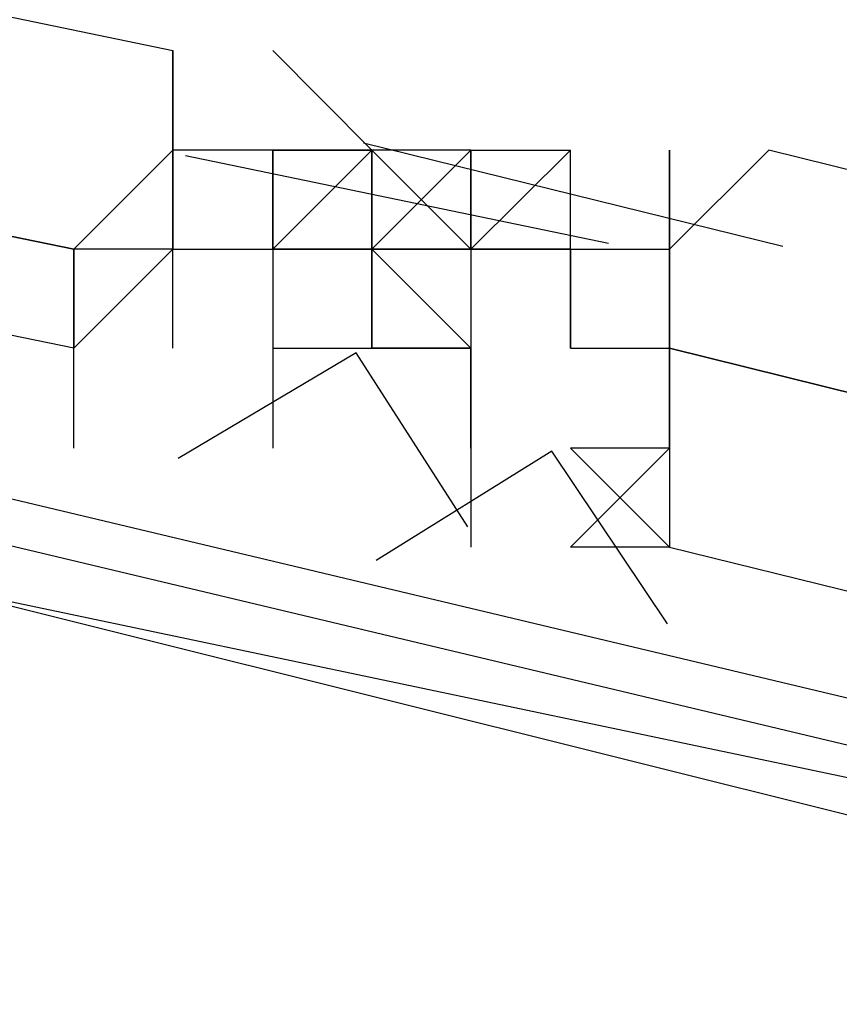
# Model space of a CAD drawing. Header units: feet. Extents: x -79 to 198, y -22 to 181.
# Tile 789 of 982: x 111.553 to 111.663, y 151.33 to 151.462. Entities that reach past the tile are written whole.
import ezdxf

# ---------------------------------------------------------------- set-up
doc = ezdxf.new("R2010")
doc.units = ezdxf.units.FT
doc.layers.add('A-LINEA', color=7, linetype='CONTINUOUS')

msp = doc.modelspace()

# ---------------------------------------------------------------- linework, layer by layer
at = {"layer": 'A-LINEA'}
for p, q in [((111.5733, 151.4444), (111.5733, 151.4578)), ((111.5733, 151.4578), (111.5733, 151.4578)), ((111.5733, 151.4578), (111.5733, 151.4578)), ((111.5733, 151.4578), (111.5733, 151.4578)), ((111.5733, 151.4578), (111.5733, 151.4578)), ((111.5733, 151.4578), (111.5733, 151.4444)), ((111.5733, 151.4578), (111.5733, 151.4578)), ((111.5733, 151.4578), (111.5733, 151.4578)), ((111.5733, 151.4444), (111.5733, 151.4578)), ((111.5733, 151.4578), (111.5733, 151.4578)), ((111.5733, 151.4578), (111.5733, 151.4578)), ((111.5733, 151.4578), (111.5733, 151.4578)), ((111.5733, 151.4578), (111.5733, 151.4578)), ((111.5733, 151.4578), (111.5733, 151.4444)), ((111.5733, 151.4578), (111.5733, 151.4578)), ((111.5733, 151.4578), (111.5733, 151.4578)), ((111.5867, 151.4578), (111.6, 151.4444)), ((111.5867, 151.4578), (111.6, 151.4444)), ((111.5733, 151.4444), (111.5733, 151.4444)), ((111.5733, 151.4444), (111.5733, 151.4444)), ((111.5733, 151.4444), (111.5733, 151.4444)), ((111.5733, 151.4444), (111.5733, 151.4444)), ((111.5733, 151.4311), (111.5733, 151.4444)), ((111.5733, 151.4444), (111.5733, 151.4444)), ((111.5733, 151.4444), (111.5733, 151.4444)), ((111.5867, 151.4444), (111.5733, 151.4444)), ((111.5733, 151.4444), (111.5733, 151.4444)), ((111.5733, 151.4444), (111.5733, 151.4444)), ((111.5733, 151.4444), (111.5733, 151.4444)), ((111.5733, 151.4444), (111.5733, 151.4444)), ((111.5733, 151.4444), (111.5733, 151.4444)), ((111.5733, 151.4444), (111.5733, 151.4444)), ((111.5733, 151.4444), (111.5733, 151.4444)), ((111.5733, 151.4444), (111.5733, 151.4444)), ((111.5733, 151.4444), (111.5733, 151.4444)), ((111.5733, 151.4444), (111.5733, 151.4444)), ((111.5733, 151.4444), (111.5733, 151.4444)), ((111.5733, 151.4444), (111.5733, 151.4444)), ((111.5733, 151.4444), (111.5733, 151.4444)), ((111.5733, 151.4311), (111.5733, 151.4444)), ((111.5733, 151.4444), (111.5733, 151.4444)), ((111.5733, 151.4444), (111.5733, 151.4444)), ((111.5733, 151.4444), (111.5733, 151.4444)), ((111.5733, 151.4444), (111.5733, 151.4444)), ((111.5733, 151.4444), (111.5733, 151.4444)), ((111.5733, 151.4444), (111.5733, 151.4444)), ((111.5733, 151.4311), (111.5733, 151.4444)), ((111.5733, 151.4444), (111.5733, 151.4444)), ((111.5733, 151.4444), (111.5733, 151.4444)), ((111.5867, 151.4444), (111.5733, 151.4444)), ((111.5733, 151.4444), (111.5733, 151.4444)), ((111.5733, 151.4444), (111.5733, 151.4444)), ((111.5733, 151.4444), (111.5733, 151.4444)), ((111.5733, 151.4444), (111.5733, 151.4444)), ((111.5733, 151.4444), (111.5733, 151.4444)), ((111.5733, 151.4444), (111.5733, 151.4444)), ((111.5733, 151.4444), (111.5733, 151.4444)), ((111.5733, 151.4444), (111.5733, 151.4444)), ((111.5733, 151.4444), (111.5733, 151.4444)), ((111.5733, 151.4444), (111.5733, 151.4444)), ((111.5733, 151.4444), (111.5733, 151.4444)), ((111.5733, 151.4444), (111.5733, 151.4444)), ((111.5733, 151.4444), (111.5733, 151.4444)), ((111.5733, 151.4311), (111.5733, 151.4444)), ((111.5733, 151.4444), (111.5733, 151.4444)), ((111.5733, 151.4444), (111.5733, 151.4444)), ((111.5867, 151.4444), (111.5867, 151.4444)), ((111.5867, 151.4444), (111.5867, 151.4444)), ((111.6, 151.4444), (111.5867, 151.4444)), ((111.5867, 151.4444), (111.5867, 151.4444)), ((111.5867, 151.4444), (111.5867, 151.4444)), ((111.5867, 151.4311), (111.5867, 151.4444)), ((111.5867, 151.4444), (111.5867, 151.4444)), ((111.5867, 151.4444), (111.5867, 151.4444)), ((111.5867, 151.4444), (111.5867, 151.4444)), ((111.5867, 151.4444), (111.5867, 151.4444)), ((111.5867, 151.4444), (111.5867, 151.4444)), ((111.5867, 151.4444), (111.5867, 151.4444)), ((111.5867, 151.4444), (111.5867, 151.4444)), ((111.5867, 151.4444), (111.5867, 151.4444)), ((111.5867, 151.4444), (111.5867, 151.4444)), ((111.5867, 151.4444), (111.5867, 151.4444)), ((111.5867, 151.4444), (111.5867, 151.4444)), ((111.5867, 151.4444), (111.6, 151.4444)), ((111.5867, 151.4444), (111.5867, 151.4444)), ((111.5867, 151.4444), (111.5867, 151.4444)), ((111.5867, 151.4444), (111.6, 151.4444)), ((111.5867, 151.4444), (111.5867, 151.4444)), ((111.5867, 151.4444), (111.5867, 151.4444)), ((111.6, 151.4444), (111.5867, 151.4444)), ((111.5867, 151.4444), (111.5867, 151.4444)), ((111.5867, 151.4444), (111.5867, 151.4444)), ((111.5867, 151.4311), (111.5867, 151.4444)), ((111.5867, 151.4444), (111.5867, 151.4444)), ((111.5867, 151.4444), (111.5867, 151.4444)), ((111.5867, 151.4444), (111.5867, 151.4444)), ((111.5867, 151.4444), (111.5867, 151.4444)), ((111.5867, 151.4444), (111.5867, 151.4444)), ((111.5867, 151.4444), (111.5867, 151.4444)), ((111.5867, 151.4444), (111.5867, 151.4444)), ((111.5867, 151.4444), (111.5867, 151.4444)), ((111.5867, 151.4444), (111.5867, 151.4444)), ((111.5867, 151.4444), (111.5867, 151.4444)), ((111.5867, 151.4444), (111.5867, 151.4444)), ((111.5867, 151.4444), (111.6, 151.4444)), ((111.5867, 151.4444), (111.5867, 151.4444)), ((111.5867, 151.4444), (111.5867, 151.4444)), ((111.5867, 151.4444), (111.6, 151.4444)), ((111.5989, 151.4454), (111.6552, 151.4315)), ((111.5989, 151.4454), (111.6552, 151.4315)), ((111.6, 151.4311), (111.6, 151.4444)), ((111.6, 151.4444), (111.6, 151.4444)), ((111.6, 151.4444), (111.6, 151.4444)), ((111.6, 151.4444), (111.6, 151.4444)), ((111.6, 151.4444), (111.6, 151.4444)), ((111.6, 151.4444), (111.6, 151.4444)), ((111.6, 151.4444), (111.6, 151.4444)), ((111.6, 151.4311), (111.6, 151.4444)), ((111.6, 151.4444), (111.6, 151.4444)), ((111.6, 151.4444), (111.6, 151.4444)), ((111.6, 151.4444), (111.6, 151.4444)), ((111.6, 151.4444), (111.6, 151.4444)), ((111.6, 151.4444), (111.6, 151.4444)), ((111.6, 151.4444), (111.6, 151.4444)), ((111.6, 151.4444), (111.6, 151.4444)), ((111.6, 151.4444), (111.6, 151.4444)), ((111.6, 151.4444), (111.6, 151.4444)), ((111.6, 151.4311), (111.6, 151.4444)), ((111.6, 151.4444), (111.6, 151.4444)), ((111.6, 151.4311), (111.6, 151.4444)), ((111.6, 151.4444), (111.6, 151.4444)), ((111.6, 151.4444), (111.6, 151.4444)), ((111.6, 151.4444), (111.6, 151.4444)), ((111.6, 151.4444), (111.6, 151.4444)), ((111.6133, 151.4444), (111.6, 151.4444)), ((111.6, 151.4444), (111.6, 151.4311)), ((111.6133, 151.4444), (111.6, 151.4311)), ((111.6, 151.4444), (111.6, 151.4444)), ((111.6, 151.4444), (111.6, 151.4444)), ((111.6, 151.4444), (111.6, 151.4444)), ((111.6, 151.4444), (111.6, 151.4444)), ((111.6, 151.4444), (111.6, 151.4444)), ((111.6, 151.4444), (111.6, 151.4444)), ((111.6, 151.4444), (111.6, 151.4444)), ((111.6, 151.4444), (111.6, 151.4444)), ((111.6, 151.4444), (111.6, 151.4311)), ((111.6, 151.4444), (111.6, 151.4444)), ((111.6, 151.4444), (111.6, 151.4444)), ((111.6, 151.4444), (111.6, 151.4444)), ((111.6, 151.4311), (111.6, 151.4444)), ((111.6, 151.4444), (111.6, 151.4444)), ((111.6, 151.4444), (111.6, 151.4444)), ((111.6, 151.4444), (111.6, 151.4444)), ((111.6, 151.4444), (111.6, 151.4444)), ((111.6, 151.4444), (111.6, 151.4444)), ((111.6, 151.4444), (111.6, 151.4444)), ((111.6, 151.4311), (111.6, 151.4444)), ((111.6, 151.4444), (111.6, 151.4444)), ((111.6, 151.4444), (111.6, 151.4444)), ((111.6, 151.4444), (111.6, 151.4444)), ((111.6, 151.4444), (111.6, 151.4444)), ((111.6, 151.4444), (111.6, 151.4444)), ((111.6, 151.4444), (111.6, 151.4444)), ((111.6, 151.4444), (111.6, 151.4444)), ((111.6, 151.4444), (111.6, 151.4444)), ((111.6, 151.4444), (111.6, 151.4444)), ((111.6, 151.4311), (111.6, 151.4444)), ((111.6, 151.4444), (111.6, 151.4444)), ((111.6, 151.4311), (111.6, 151.4444)), ((111.6, 151.4444), (111.6, 151.4444)), ((111.6, 151.4444), (111.6, 151.4444)), ((111.6, 151.4444), (111.6, 151.4444)), ((111.6, 151.4444), (111.6, 151.4444)), ((111.6133, 151.4444), (111.6, 151.4444)), ((111.6, 151.4444), (111.6, 151.4311)), ((111.6133, 151.4444), (111.6, 151.4311)), ((111.6, 151.4444), (111.6, 151.4444)), ((111.6, 151.4444), (111.6, 151.4444)), ((111.6, 151.4444), (111.6, 151.4444)), ((111.6, 151.4444), (111.6, 151.4444)), ((111.6, 151.4444), (111.6, 151.4444)), ((111.6, 151.4444), (111.6, 151.4444)), ((111.6, 151.4444), (111.6, 151.4444)), ((111.6, 151.4444), (111.6, 151.4444)), ((111.6, 151.4444), (111.6, 151.4311)), ((111.6, 151.4444), (111.6, 151.4444)), ((111.6, 151.4444), (111.6, 151.4444)), ((111.6, 151.4444), (111.6, 151.4444)), ((111.6133, 151.4444), (111.6133, 151.4444)), ((111.6133, 151.4444), (111.6133, 151.4444)), ((111.6133, 151.4444), (111.6133, 151.4444)), ((111.6133, 151.4444), (111.6133, 151.4444)), ((111.6133, 151.4444), (111.6133, 151.4444)), ((111.6133, 151.4444), (111.6133, 151.4444)), ((111.6133, 151.4444), (111.6133, 151.4444)), ((111.6133, 151.4444), (111.6133, 151.4444)), ((111.6133, 151.4444), (111.6133, 151.4444)), ((111.6133, 151.4444), (111.6133, 151.4444)), ((111.6133, 151.4444), (111.6133, 151.4311)), ((111.6133, 151.4444), (111.6133, 151.4444)), ((111.6133, 151.4444), (111.6133, 151.4444)), ((111.6133, 151.4444), (111.6133, 151.4311)), ((111.6133, 151.4444), (111.6133, 151.4444)), ((111.6133, 151.4444), (111.6133, 151.4444)), ((111.6133, 151.4444), (111.6133, 151.4444)), ((111.6133, 151.4444), (111.6133, 151.4444)), ((111.6133, 151.4444), (111.6133, 151.4444)), ((111.6133, 151.4444), (111.6133, 151.4444)), ((111.6133, 151.4444), (111.6133, 151.4444)), ((111.6133, 151.4444), (111.6133, 151.4444)), ((111.6133, 151.4444), (111.6133, 151.4444)), ((111.6133, 151.4444), (111.6133, 151.4444)), ((111.6133, 151.4444), (111.6133, 151.4444)), ((111.6133, 151.4444), (111.6133, 151.4444)), ((111.6133, 151.4444), (111.6133, 151.4444)), ((111.6133, 151.4444), (111.6133, 151.4444)), ((111.6133, 151.4444), (111.6133, 151.4444)), ((111.6133, 151.4444), (111.6133, 151.4444)), ((111.6133, 151.4444), (111.6133, 151.4444)), ((111.6133, 151.4444), (111.6133, 151.4444)), ((111.6133, 151.4444), (111.6133, 151.4444)), ((111.6133, 151.4444), (111.6133, 151.4444)), ((111.6133, 151.4444), (111.6133, 151.4444)), ((111.6133, 151.4444), (111.6133, 151.4444)), ((111.6133, 151.4444), (111.6133, 151.4444)), ((111.6133, 151.4444), (111.6133, 151.4444)), ((111.6133, 151.4444), (111.6133, 151.4444)), ((111.6133, 151.4444), (111.6133, 151.4311)), ((111.6133, 151.4444), (111.6133, 151.4444)), ((111.6133, 151.4444), (111.6133, 151.4444)), ((111.6133, 151.4444), (111.6133, 151.4311)), ((111.6133, 151.4444), (111.6133, 151.4444)), ((111.6133, 151.4444), (111.6133, 151.4444)), ((111.6133, 151.4444), (111.6133, 151.4444)), ((111.6133, 151.4444), (111.6133, 151.4444)), ((111.6133, 151.4444), (111.6133, 151.4444)), ((111.6133, 151.4444), (111.6133, 151.4444)), ((111.6133, 151.4444), (111.6133, 151.4444)), ((111.6133, 151.4444), (111.6133, 151.4444)), ((111.6133, 151.4444), (111.6133, 151.4444)), ((111.6133, 151.4444), (111.6133, 151.4444)), ((111.6133, 151.4444), (111.6133, 151.4444)), ((111.6133, 151.4444), (111.6133, 151.4444)), ((111.6133, 151.4444), (111.6133, 151.4444)), ((111.6133, 151.4444), (111.6133, 151.4444)), ((111.6133, 151.4444), (111.6133, 151.4444)), ((111.6267, 151.4444), (111.6267, 151.4444)), ((111.6267, 151.4444), (111.6267, 151.4444)), ((111.6267, 151.4444), (111.6267, 151.4444)), ((111.6267, 151.4444), (111.6267, 151.4444)), ((111.6267, 151.4444), (111.6267, 151.4444)), ((111.6267, 151.4444), (111.6267, 151.4444)), ((111.6267, 151.4444), (111.6267, 151.4444)), ((111.6267, 151.4444), (111.6267, 151.4444)), ((111.6267, 151.4444), (111.6267, 151.4444)), ((111.6267, 151.4444), (111.6267, 151.4444)), ((111.6267, 151.4444), (111.6267, 151.4444)), ((111.6267, 151.4444), (111.6267, 151.4444)), ((111.64, 151.4311), (111.64, 151.4444)), ((111.64, 151.4444), (111.64, 151.4311)), ((111.64, 151.4311), (111.64, 151.4444)), ((111.64, 151.4444), (111.64, 151.4311)), ((111.575, 151.4437), (111.6318, 151.4319)), ((111.575, 151.4437), (111.6318, 151.4319)), ((111.56, 151.4311), (111.56, 151.4311)), ((111.5733, 151.4311), (111.56, 151.4311)), ((111.56, 151.4311), (111.56, 151.4311)), ((111.56, 151.4311), (111.56, 151.4311)), ((111.56, 151.4311), (111.56, 151.4311)), ((111.56, 151.4311), (111.56, 151.4311)), ((111.5733, 151.4311), (111.56, 151.4311)), ((111.56, 151.4311), (111.56, 151.4311)), ((111.56, 151.4311), (111.56, 151.4311)), ((111.56, 151.4311), (111.56, 151.4311)), ((111.5733, 151.4311), (111.5733, 151.4311)), ((111.5733, 151.4311), (111.5733, 151.4311)), ((111.5733, 151.4311), (111.5733, 151.4311)), ((111.5733, 151.4311), (111.5733, 151.4311)), ((111.5733, 151.4311), (111.5733, 151.4311)), ((111.5733, 151.4311), (111.5733, 151.4311)), ((111.5733, 151.4311), (111.5733, 151.4311)), ((111.5733, 151.4311), (111.5733, 151.4311)), ((111.5733, 151.4311), (111.5733, 151.4311)), ((111.5733, 151.4311), (111.5733, 151.4311)), ((111.5733, 151.4311), (111.5867, 151.4311)), ((111.5733, 151.4311), (111.5867, 151.4311)), ((111.5733, 151.4311), (111.5733, 151.4311)), ((111.5733, 151.4311), (111.5733, 151.4311)), ((111.5733, 151.4311), (111.5733, 151.4311)), ((111.5733, 151.4311), (111.5733, 151.4311)), ((111.5733, 151.4311), (111.5733, 151.4311)), ((111.5733, 151.4311), (111.5733, 151.4311)), ((111.5733, 151.4311), (111.5733, 151.4311)), ((111.5733, 151.4311), (111.5733, 151.4311)), ((111.5733, 151.4311), (111.5733, 151.4311)), ((111.5733, 151.4311), (111.5733, 151.4311)), ((111.5733, 151.4311), (111.5733, 151.4311)), ((111.5733, 151.4311), (111.5733, 151.4311)), ((111.5733, 151.4311), (111.5733, 151.4311)), ((111.5733, 151.4311), (111.5733, 151.4311)), ((111.5733, 151.4311), (111.5733, 151.4311)), ((111.5733, 151.4311), (111.5733, 151.4311)), ((111.5733, 151.4311), (111.5733, 151.4311)), ((111.5733, 151.4311), (111.5733, 151.4311)), ((111.5733, 151.4311), (111.5733, 151.4311)), ((111.5733, 151.4311), (111.5867, 151.4311)), ((111.5733, 151.4311), (111.5867, 151.4311)), ((111.5733, 151.4311), (111.5733, 151.4311)), ((111.5733, 151.4311), (111.5733, 151.4311)), ((111.5733, 151.4311), (111.5733, 151.4311)), ((111.5733, 151.4311), (111.5733, 151.4311)), ((111.5733, 151.4311), (111.5733, 151.4311)), ((111.5733, 151.4311), (111.5733, 151.4311)), ((111.5733, 151.4311), (111.5733, 151.4311)), ((111.5733, 151.4311), (111.5733, 151.4311)), ((111.5733, 151.4311), (111.5733, 151.4311)), ((111.5867, 151.4311), (111.5867, 151.4311)), ((111.5867, 151.4311), (111.5867, 151.4311)), ((111.5867, 151.4311), (111.5867, 151.4311)), ((111.5867, 151.4311), (111.5867, 151.4311)), ((111.5867, 151.4311), (111.5867, 151.4311)), ((111.5867, 151.4311), (111.5867, 151.4311)), ((111.5867, 151.4311), (111.5867, 151.4311)), ((111.5867, 151.4311), (111.5867, 151.4311)), ((111.5867, 151.4311), (111.5867, 151.4311)), ((111.5867, 151.4311), (111.5867, 151.4311)), ((111.5867, 151.4311), (111.5867, 151.4311)), ((111.5867, 151.4311), (111.5867, 151.4311)), ((111.5867, 151.4311), (111.5867, 151.4311)), ((111.6, 151.4311), (111.5867, 151.4311)), ((111.6, 151.4311), (111.5867, 151.4311)), ((111.6, 151.4311), (111.5867, 151.4311)), ((111.5867, 151.4311), (111.5867, 151.4311)), ((111.5867, 151.4311), (111.5867, 151.4311)), ((111.5867, 151.4311), (111.5867, 151.4311)), ((111.5867, 151.4311), (111.5867, 151.4311)), ((111.5867, 151.4311), (111.5867, 151.4311)), ((111.5867, 151.4311), (111.5867, 151.4311)), ((111.5867, 151.4311), (111.5867, 151.4311)), ((111.5867, 151.4311), (111.5867, 151.4311)), ((111.5867, 151.4311), (111.5867, 151.4311)), ((111.5867, 151.4311), (111.5867, 151.4311)), ((111.5867, 151.4311), (111.5867, 151.4311)), ((111.5867, 151.4311), (111.5867, 151.4311)), ((111.5867, 151.4311), (111.5867, 151.4311)), ((111.5867, 151.4311), (111.5867, 151.4311)), ((111.5867, 151.4311), (111.5867, 151.4311)), ((111.5867, 151.4311), (111.5867, 151.4311)), ((111.5867, 151.4311), (111.5867, 151.4311)), ((111.5867, 151.4311), (111.5867, 151.4311)), ((111.5867, 151.4311), (111.5867, 151.4311)), ((111.5867, 151.4311), (111.5867, 151.4311)), ((111.5867, 151.4311), (111.5867, 151.4311)), ((111.5867, 151.4311), (111.5867, 151.4311)), ((111.5867, 151.4311), (111.5867, 151.4311)), ((111.5867, 151.4311), (111.5867, 151.4311)), ((111.5867, 151.4311), (111.5867, 151.4311)), ((111.5867, 151.4311), (111.5867, 151.4311)), ((111.5867, 151.4311), (111.6, 151.4311)), ((111.5867, 151.4311), (111.6, 151.4311)), ((111.5867, 151.4311), (111.5867, 151.4311)), ((111.5867, 151.4311), (111.5867, 151.4311)), ((111.5867, 151.4311), (111.5867, 151.4311)), ((111.5867, 151.4311), (111.5867, 151.4311)), ((111.5867, 151.4311), (111.5867, 151.4311)), ((111.5867, 151.4311), (111.5867, 151.4311)), ((111.5867, 151.4311), (111.5867, 151.4311)), ((111.5867, 151.4311), (111.5867, 151.4311)), ((111.5867, 151.4311), (111.5867, 151.4311)), ((111.5867, 151.4311), (111.5867, 151.4311)), ((111.5867, 151.4311), (111.5867, 151.4311)), ((111.5867, 151.4311), (111.5867, 151.4311)), ((111.5867, 151.4311), (111.5867, 151.4311)), ((111.6, 151.4311), (111.5867, 151.4311)), ((111.6, 151.4311), (111.5867, 151.4311)), ((111.6, 151.4311), (111.5867, 151.4311)), ((111.5867, 151.4311), (111.5867, 151.4311)), ((111.5867, 151.4311), (111.5867, 151.4311)), ((111.5867, 151.4311), (111.5867, 151.4311)), ((111.5867, 151.4311), (111.5867, 151.4311)), ((111.5867, 151.4311), (111.5867, 151.4311)), ((111.5867, 151.4311), (111.5867, 151.4311)), ((111.5867, 151.4311), (111.5867, 151.4311)), ((111.5867, 151.4311), (111.5867, 151.4311)), ((111.5867, 151.4311), (111.5867, 151.4311)), ((111.5867, 151.4311), (111.5867, 151.4311)), ((111.5867, 151.4311), (111.5867, 151.4311)), ((111.5867, 151.4311), (111.5867, 151.4311)), ((111.5867, 151.4311), (111.5867, 151.4311)), ((111.5867, 151.4311), (111.5867, 151.4311)), ((111.5867, 151.4311), (111.5867, 151.4311)), ((111.5867, 151.4311), (111.5867, 151.4311)), ((111.5867, 151.4311), (111.5867, 151.4311)), ((111.5867, 151.4311), (111.5867, 151.4311)), ((111.5867, 151.4311), (111.5867, 151.4311)), ((111.5867, 151.4311), (111.5867, 151.4311)), ((111.5867, 151.4311), (111.5867, 151.4311)), ((111.5867, 151.4311), (111.5867, 151.4311)), ((111.5867, 151.4311), (111.5867, 151.4311)), ((111.5867, 151.4311), (111.5867, 151.4311)), ((111.5867, 151.4311), (111.5867, 151.4311)), ((111.5867, 151.4311), (111.5867, 151.4311)), ((111.5867, 151.4311), (111.6, 151.4311)), ((111.5867, 151.4311), (111.6, 151.4311)), ((111.6, 151.4311), (111.6, 151.4311)), ((111.6, 151.4311), (111.6, 151.4311)), ((111.6, 151.4311), (111.6, 151.4311)), ((111.6, 151.4178), (111.6, 151.4311)), ((111.6, 151.4311), (111.6, 151.4311)), ((111.6, 151.4311), (111.6, 151.4311)), ((111.6, 151.4311), (111.6, 151.4311)), ((111.6, 151.4311), (111.6, 151.4311)), ((111.6, 151.4311), (111.6, 151.4311)), ((111.6, 151.4311), (111.6, 151.4311)), ((111.6, 151.4311), (111.6, 151.4311)), ((111.6, 151.4311), (111.6, 151.4311)), ((111.6, 151.4311), (111.6, 151.4311)), ((111.6, 151.4311), (111.6, 151.4311)), ((111.6, 151.4311), (111.6, 151.4311)), ((111.6, 151.4311), (111.6, 151.4178)), ((111.6, 151.4311), (111.6, 151.4311)), ((111.6, 151.4311), (111.6, 151.4311)), ((111.6, 151.4311), (111.6, 151.4178)), ((111.6, 151.4311), (111.6, 151.4311)), ((111.6, 151.4311), (111.6, 151.4311)), ((111.6, 151.4311), (111.6, 151.4311)), ((111.6, 151.4311), (111.6, 151.4311)), ((111.6133, 151.4178), (111.6, 151.4311)), ((111.6, 151.4311), (111.6, 151.4311)), ((111.6, 151.4311), (111.6, 151.4311)), ((111.6, 151.4311), (111.6, 151.4311)), ((111.6, 151.4311), (111.6, 151.4311)), ((111.6, 151.4311), (111.6, 151.4311)), ((111.6, 151.4311), (111.6, 151.4311)), ((111.6, 151.4311), (111.6, 151.4311)), ((111.6, 151.4311), (111.6, 151.4311)), ((111.6, 151.4311), (111.6, 151.4311)), ((111.6, 151.4311), (111.6, 151.4311)), ((111.6, 151.4311), (111.6, 151.4311)), ((111.6, 151.4311), (111.6, 151.4311)), ((111.6, 151.4178), (111.6, 151.4311)), ((111.6, 151.4311), (111.6, 151.4311)), ((111.6, 151.4311), (111.6, 151.4311)), ((111.6133, 151.4311), (111.6, 151.4311)), ((111.6, 151.4311), (111.6, 151.4311)), ((111.6, 151.4311), (111.6, 151.4311)), ((111.6, 151.4311), (111.6, 151.4311)), ((111.6133, 151.4311), (111.6, 151.4311)), ((111.6, 151.4311), (111.6, 151.4311)), ((111.6, 151.4311), (111.6, 151.4178)), ((111.6, 151.4311), (111.6, 151.4311)), ((111.6, 151.4311), (111.6, 151.4311)), ((111.6, 151.4311), (111.6, 151.4311)), ((111.6, 151.4311), (111.6, 151.4311)), ((111.6, 151.4311), (111.6, 151.4311)), ((111.6, 151.4311), (111.6, 151.4311)), ((111.6, 151.4311), (111.6, 151.4311)), ((111.6, 151.4311), (111.6, 151.4311)), ((111.6, 151.4311), (111.6, 151.4311)), ((111.6, 151.4178), (111.6, 151.4311)), ((111.6, 151.4311), (111.6, 151.4311)), ((111.6, 151.4311), (111.6, 151.4311)), ((111.6, 151.4311), (111.6, 151.4311)), ((111.6, 151.4311), (111.6, 151.4311)), ((111.6, 151.4311), (111.6, 151.4311)), ((111.6, 151.4311), (111.6, 151.4311)), ((111.6, 151.4311), (111.6, 151.4311)), ((111.6, 151.4311), (111.6, 151.4311)), ((111.6, 151.4311), (111.6, 151.4311)), ((111.6, 151.4311), (111.6, 151.4311)), ((111.6, 151.4311), (111.6, 151.4311)), ((111.6, 151.4311), (111.6, 151.4178)), ((111.6, 151.4311), (111.6, 151.4311)), ((111.6, 151.4311), (111.6, 151.4311)), ((111.6, 151.4311), (111.6, 151.4178)), ((111.6, 151.4311), (111.6, 151.4311)), ((111.6, 151.4311), (111.6, 151.4311)), ((111.6, 151.4311), (111.6, 151.4311)), ((111.6, 151.4311), (111.6, 151.4311)), ((111.6133, 151.4178), (111.6, 151.4311)), ((111.6, 151.4311), (111.6, 151.4311)), ((111.6, 151.4311), (111.6, 151.4311)), ((111.6, 151.4311), (111.6, 151.4311)), ((111.6, 151.4311), (111.6, 151.4311)), ((111.6, 151.4311), (111.6, 151.4311)), ((111.6, 151.4311), (111.6, 151.4311)), ((111.6, 151.4311), (111.6, 151.4311)), ((111.6, 151.4311), (111.6, 151.4311)), ((111.6, 151.4311), (111.6, 151.4311)), ((111.6, 151.4311), (111.6, 151.4311)), ((111.6, 151.4311), (111.6, 151.4311)), ((111.6, 151.4311), (111.6, 151.4311)), ((111.6, 151.4178), (111.6, 151.4311)), ((111.6, 151.4311), (111.6, 151.4311)), ((111.6, 151.4311), (111.6, 151.4311)), ((111.6133, 151.4311), (111.6, 151.4311)), ((111.6, 151.4311), (111.6, 151.4311)), ((111.6, 151.4311), (111.6, 151.4311)), ((111.6, 151.4311), (111.6, 151.4311)), ((111.6133, 151.4311), (111.6, 151.4311)), ((111.6, 151.4311), (111.6, 151.4311)), ((111.6, 151.4311), (111.6, 151.4178)), ((111.6, 151.4311), (111.6, 151.4311)), ((111.6, 151.4311), (111.6, 151.4311)), ((111.6, 151.4311), (111.6, 151.4311)), ((111.6, 151.4311), (111.6, 151.4311)), ((111.6, 151.4311), (111.6, 151.4311)), ((111.6, 151.4311), (111.6, 151.4311)), ((111.6133, 151.4311), (111.6133, 151.4311)), ((111.6133, 151.4311), (111.6133, 151.4311)), ((111.6133, 151.4311), (111.6133, 151.4311)), ((111.6133, 151.4311), (111.6267, 151.4311)), ((111.6133, 151.4311), (111.6133, 151.4311)), ((111.6133, 151.4311), (111.6267, 151.4311)), ((111.6133, 151.4311), (111.6133, 151.4311)), ((111.6133, 151.4311), (111.6133, 151.4311)), ((111.6133, 151.4311), (111.6133, 151.4311)), ((111.6133, 151.4311), (111.6133, 151.4311)), ((111.6133, 151.4311), (111.6133, 151.4311)), ((111.6133, 151.4311), (111.6133, 151.4311)), ((111.6133, 151.4311), (111.6133, 151.4311)), ((111.6133, 151.4311), (111.6133, 151.4311)), ((111.6133, 151.4311), (111.6133, 151.4311)), ((111.6133, 151.4311), (111.6133, 151.4311)), ((111.6133, 151.4311), (111.6133, 151.4311)), ((111.6267, 151.4311), (111.6133, 151.4311)), ((111.6133, 151.4311), (111.6133, 151.4311)), ((111.6133, 151.4311), (111.6133, 151.4311)), ((111.6133, 151.4311), (111.6133, 151.4311)), ((111.6133, 151.4311), (111.6133, 151.4311)), ((111.6133, 151.4311), (111.6133, 151.4311)), ((111.6133, 151.4311), (111.6133, 151.4311)), ((111.6133, 151.4311), (111.6133, 151.4311)), ((111.6133, 151.4311), (111.6133, 151.4311)), ((111.6133, 151.4311), (111.6133, 151.4311)), ((111.6133, 151.4311), (111.6133, 151.4311)), ((111.6133, 151.4311), (111.6133, 151.4311)), ((111.6133, 151.4311), (111.6133, 151.4311)), ((111.6133, 151.4311), (111.6133, 151.4311)), ((111.6133, 151.4311), (111.6133, 151.4311)), ((111.6133, 151.4311), (111.6133, 151.4311)), ((111.6133, 151.4311), (111.6133, 151.4311)), ((111.6133, 151.4311), (111.6133, 151.4311)), ((111.6133, 151.4311), (111.6133, 151.4311)), ((111.6133, 151.4311), (111.6133, 151.4311)), ((111.6133, 151.4311), (111.6133, 151.4311)), ((111.6133, 151.4311), (111.6133, 151.4311)), ((111.6133, 151.4311), (111.6133, 151.4311)), ((111.6133, 151.4311), (111.6133, 151.4311)), ((111.6133, 151.4311), (111.6133, 151.4311)), ((111.6133, 151.4311), (111.6133, 151.4311)), ((111.6133, 151.4311), (111.6133, 151.4178)), ((111.6133, 151.4311), (111.6133, 151.4311)), ((111.6133, 151.4311), (111.6133, 151.4311)), ((111.6133, 151.4311), (111.6133, 151.4178)), ((111.6133, 151.4311), (111.6133, 151.4311)), ((111.6133, 151.4311), (111.6133, 151.4311)), ((111.6133, 151.4311), (111.6133, 151.4311)), ((111.6133, 151.4311), (111.6133, 151.4311)), ((111.6133, 151.4311), (111.6133, 151.4311)), ((111.6133, 151.4311), (111.6133, 151.4311)), ((111.6133, 151.4311), (111.6133, 151.4311)), ((111.6133, 151.4311), (111.6133, 151.4311)), ((111.6133, 151.4311), (111.6133, 151.4311)), ((111.6133, 151.4311), (111.6133, 151.4311)), ((111.6133, 151.4311), (111.6133, 151.4311)), ((111.6133, 151.4311), (111.6267, 151.4311)), ((111.6133, 151.4311), (111.6133, 151.4311)), ((111.6133, 151.4311), (111.6267, 151.4311)), ((111.6133, 151.4311), (111.6133, 151.4311)), ((111.6133, 151.4311), (111.6133, 151.4311)), ((111.6133, 151.4311), (111.6133, 151.4311)), ((111.6133, 151.4311), (111.6133, 151.4311)), ((111.6133, 151.4311), (111.6133, 151.4311)), ((111.6133, 151.4311), (111.6133, 151.4311)), ((111.6133, 151.4311), (111.6133, 151.4311)), ((111.6133, 151.4311), (111.6133, 151.4311)), ((111.6133, 151.4311), (111.6133, 151.4311)), ((111.6133, 151.4311), (111.6133, 151.4311)), ((111.6133, 151.4311), (111.6133, 151.4311)), ((111.6267, 151.4311), (111.6133, 151.4311)), ((111.6133, 151.4311), (111.6133, 151.4311)), ((111.6133, 151.4311), (111.6133, 151.4311)), ((111.6133, 151.4311), (111.6133, 151.4311)), ((111.6133, 151.4311), (111.6133, 151.4311)), ((111.6133, 151.4311), (111.6133, 151.4311)), ((111.6133, 151.4311), (111.6133, 151.4311)), ((111.6133, 151.4311), (111.6133, 151.4311)), ((111.6133, 151.4311), (111.6133, 151.4311)), ((111.6133, 151.4311), (111.6133, 151.4311)), ((111.6133, 151.4311), (111.6133, 151.4311)), ((111.6133, 151.4311), (111.6133, 151.4311)), ((111.6133, 151.4311), (111.6133, 151.4311)), ((111.6133, 151.4311), (111.6133, 151.4311)), ((111.6133, 151.4311), (111.6133, 151.4311)), ((111.6133, 151.4311), (111.6133, 151.4311)), ((111.6133, 151.4311), (111.6133, 151.4311)), ((111.6133, 151.4311), (111.6133, 151.4311)), ((111.6133, 151.4311), (111.6133, 151.4311)), ((111.6133, 151.4311), (111.6133, 151.4311)), ((111.6133, 151.4311), (111.6133, 151.4311)), ((111.6133, 151.4311), (111.6133, 151.4311)), ((111.6133, 151.4311), (111.6133, 151.4311)), ((111.6133, 151.4311), (111.6133, 151.4311)), ((111.6133, 151.4311), (111.6133, 151.4311)), ((111.6133, 151.4311), (111.6133, 151.4311)), ((111.6133, 151.4311), (111.6133, 151.4178)), ((111.6133, 151.4311), (111.6133, 151.4311)), ((111.6133, 151.4311), (111.6133, 151.4311)), ((111.6133, 151.4311), (111.6133, 151.4178)), ((111.6133, 151.4311), (111.6133, 151.4311)), ((111.6133, 151.4311), (111.6133, 151.4311)), ((111.6133, 151.4311), (111.6133, 151.4311)), ((111.6133, 151.4311), (111.6133, 151.4311)), ((111.6133, 151.4311), (111.6133, 151.4311)), ((111.6133, 151.4311), (111.6133, 151.4311)), ((111.6133, 151.4311), (111.6133, 151.4311)), ((111.6133, 151.4311), (111.6133, 151.4311)), ((111.6267, 151.4311), (111.64, 151.4311)), ((111.6267, 151.4311), (111.6267, 151.4311)), ((111.6267, 151.4311), (111.6267, 151.4311)), ((111.6267, 151.4311), (111.6267, 151.4311)), ((111.6267, 151.4311), (111.6267, 151.4311)), ((111.6267, 151.4311), (111.6267, 151.4311)), ((111.6267, 151.4311), (111.6267, 151.4311)), ((111.6267, 151.4311), (111.6267, 151.4311)), ((111.6267, 151.4311), (111.6267, 151.4311)), ((111.6267, 151.4178), (111.6267, 151.4311)), ((111.6267, 151.4311), (111.6267, 151.4311)), ((111.6267, 151.4311), (111.6267, 151.4311)), ((111.6267, 151.4311), (111.6267, 151.4311)), ((111.6267, 151.4311), (111.6267, 151.4311)), ((111.6267, 151.4311), (111.6267, 151.4311)), ((111.6267, 151.4311), (111.6267, 151.4311)), ((111.6267, 151.4311), (111.6267, 151.4178)), ((111.6267, 151.4311), (111.6267, 151.4311)), ((111.6267, 151.4311), (111.6267, 151.4178)), ((111.6267, 151.4311), (111.6267, 151.4311)), ((111.6267, 151.4311), (111.64, 151.4311)), ((111.6267, 151.4311), (111.6267, 151.4311)), ((111.6267, 151.4311), (111.6267, 151.4311)), ((111.6267, 151.4311), (111.6267, 151.4311)), ((111.6267, 151.4311), (111.6267, 151.4311)), ((111.6267, 151.4311), (111.6267, 151.4311)), ((111.6267, 151.4311), (111.6267, 151.4311)), ((111.6267, 151.4311), (111.6267, 151.4311)), ((111.6267, 151.4311), (111.6267, 151.4311)), ((111.6267, 151.4178), (111.6267, 151.4311)), ((111.6267, 151.4311), (111.6267, 151.4311)), ((111.6267, 151.4311), (111.6267, 151.4311)), ((111.6267, 151.4311), (111.6267, 151.4311)), ((111.6267, 151.4311), (111.6267, 151.4311)), ((111.6267, 151.4311), (111.6267, 151.4311)), ((111.6267, 151.4311), (111.6267, 151.4311)), ((111.6267, 151.4311), (111.6267, 151.4178)), ((111.6267, 151.4311), (111.6267, 151.4311)), ((111.6267, 151.4311), (111.6267, 151.4178)), ((111.6267, 151.4311), (111.6267, 151.4311)), ((111.64, 151.4311), (111.64, 151.4311)), ((111.64, 151.4311), (111.64, 151.4311)), ((111.64, 151.4178), (111.64, 151.4311)), ((111.64, 151.4311), (111.64, 151.4311)), ((111.64, 151.4311), (111.64, 151.4311)), ((111.64, 151.4311), (111.64, 151.4311)), ((111.64, 151.4311), (111.64, 151.4311)), ((111.64, 151.4311), (111.64, 151.4311)), ((111.64, 151.4311), (111.64, 151.4311)), ((111.64, 151.4311), (111.64, 151.4311)), ((111.64, 151.4311), (111.64, 151.4311)), ((111.64, 151.4311), (111.64, 151.4311)), ((111.64, 151.4311), (111.64, 151.4311)), ((111.64, 151.4311), (111.64, 151.4311)), ((111.64, 151.4311), (111.64, 151.4311)), ((111.64, 151.4311), (111.64, 151.4311)), ((111.64, 151.4311), (111.64, 151.4311)), ((111.64, 151.4311), (111.64, 151.4311)), ((111.64, 151.4311), (111.64, 151.4311)), ((111.64, 151.4311), (111.64, 151.4311)), ((111.64, 151.4178), (111.64, 151.4311)), ((111.64, 151.4311), (111.64, 151.4311)), ((111.64, 151.4311), (111.64, 151.4311)), ((111.64, 151.4311), (111.64, 151.4311)), ((111.64, 151.4311), (111.64, 151.4311)), ((111.64, 151.4178), (111.64, 151.4311)), ((111.64, 151.4311), (111.64, 151.4311)), ((111.64, 151.4311), (111.64, 151.4311)), ((111.64, 151.4311), (111.64, 151.4311)), ((111.64, 151.4311), (111.64, 151.4311)), ((111.64, 151.4311), (111.64, 151.4311)), ((111.64, 151.4311), (111.64, 151.4311)), ((111.64, 151.4311), (111.64, 151.4311)), ((111.64, 151.4311), (111.64, 151.4311)), ((111.64, 151.4311), (111.64, 151.4311)), ((111.64, 151.4311), (111.64, 151.4311)), ((111.64, 151.4311), (111.64, 151.4311)), ((111.64, 151.4311), (111.64, 151.4311)), ((111.64, 151.4311), (111.64, 151.4311)), ((111.64, 151.4311), (111.64, 151.4311)), ((111.64, 151.4311), (111.64, 151.4311)), ((111.64, 151.4311), (111.64, 151.4311)), ((111.64, 151.4311), (111.64, 151.4311)), ((111.64, 151.4178), (111.64, 151.4311)), ((111.64, 151.4311), (111.64, 151.4311)), ((111.64, 151.4311), (111.64, 151.4311)), ((111.56, 151.4178), (111.56, 151.4178)), ((111.56, 151.4178), (111.56, 151.4178)), ((111.56, 151.4178), (111.56, 151.4178)), ((111.56, 151.4178), (111.56, 151.4178)), ((111.56, 151.4178), (111.56, 151.4178)), ((111.56, 151.4178), (111.56, 151.4178)), ((111.56, 151.4178), (111.56, 151.4178)), ((111.56, 151.4178), (111.56, 151.4178)), ((111.56, 151.4178), (111.56, 151.4178)), ((111.56, 151.4178), (111.56, 151.4178)), ((111.56, 151.4178), (111.56, 151.4178)), ((111.56, 151.4178), (111.56, 151.4178)), ((111.5733, 151.4178), (111.5733, 151.4178)), ((111.5733, 151.4178), (111.5733, 151.4178)), ((111.5733, 151.4178), (111.5733, 151.4178)), ((111.5733, 151.4178), (111.5733, 151.4178)), ((111.5733, 151.4178), (111.5733, 151.4178)), ((111.5733, 151.4178), (111.5733, 151.4178)), ((111.5733, 151.4178), (111.5733, 151.4178)), ((111.5733, 151.4178), (111.5733, 151.4178)), ((111.5733, 151.4178), (111.5733, 151.4178)), ((111.5733, 151.4178), (111.5733, 151.4178)), ((111.5733, 151.4178), (111.5733, 151.4178)), ((111.5733, 151.4178), (111.5733, 151.4178)), ((111.5867, 151.4178), (111.5867, 151.4178)), ((111.5867, 151.4178), (111.5867, 151.4178)), ((111.5867, 151.4178), (111.5867, 151.4178)), ((111.5867, 151.4178), (111.5867, 151.4178)), ((111.5867, 151.4178), (111.5867, 151.4178)), ((111.5867, 151.4178), (111.5867, 151.4178)), ((111.5867, 151.4178), (111.5867, 151.4178)), ((111.5867, 151.4178), (111.5867, 151.4178)), ((111.5867, 151.4178), (111.5867, 151.4178)), ((111.5867, 151.4178), (111.5867, 151.4178)), ((111.5867, 151.4178), (111.5867, 151.4178)), ((111.5867, 151.4178), (111.5867, 151.4178)), ((111.5867, 151.4178), (111.6, 151.4178)), ((111.5867, 151.4178), (111.5867, 151.4178)), ((111.5867, 151.4178), (111.5867, 151.4178)), ((111.5867, 151.4178), (111.5867, 151.4178)), ((111.5867, 151.4178), (111.5867, 151.4178)), ((111.5867, 151.4178), (111.5867, 151.4178)), ((111.5867, 151.4178), (111.5867, 151.4178)), ((111.5867, 151.4178), (111.5867, 151.4178)), ((111.5867, 151.4178), (111.5867, 151.4178)), ((111.5867, 151.4178), (111.5867, 151.4178)), ((111.5867, 151.4178), (111.5867, 151.4178)), ((111.5867, 151.4178), (111.5867, 151.4178)), ((111.5867, 151.4178), (111.5867, 151.4178)), ((111.5867, 151.4178), (111.5867, 151.4178)), ((111.5867, 151.4178), (111.6, 151.4178)), ((111.5867, 151.4178), (111.5867, 151.4178)), ((111.6, 151.4178), (111.6, 151.4178)), ((111.6, 151.4178), (111.6, 151.4178)), ((111.6, 151.4178), (111.6, 151.4178)), ((111.6, 151.4178), (111.6, 151.4178)), ((111.6, 151.4178), (111.6, 151.4178)), ((111.6, 151.4178), (111.6133, 151.4178)), ((111.6, 151.4178), (111.6133, 151.4178)), ((111.6, 151.4178), (111.6, 151.4178)), ((111.6, 151.4178), (111.6, 151.4178)), ((111.6, 151.4178), (111.6, 151.4178)), ((111.6, 151.4178), (111.6, 151.4178)), ((111.6, 151.4178), (111.6, 151.4178)), ((111.6, 151.4178), (111.6, 151.4178)), ((111.6, 151.4178), (111.6, 151.4178)), ((111.6133, 151.4178), (111.6, 151.4178)), ((111.6, 151.4178), (111.6, 151.4178)), ((111.6133, 151.4178), (111.6, 151.4178)), ((111.6, 151.4178), (111.6, 151.4178)), ((111.6, 151.4178), (111.6, 151.4178)), ((111.6, 151.4178), (111.6, 151.4178)), ((111.6, 151.4178), (111.6, 151.4178)), ((111.6, 151.4178), (111.6, 151.4178)), ((111.6, 151.4178), (111.6, 151.4178)), ((111.6, 151.4178), (111.6, 151.4178)), ((111.6, 151.4178), (111.6, 151.4178)), ((111.6, 151.4178), (111.6133, 151.4178)), ((111.6, 151.4178), (111.6133, 151.4178)), ((111.6, 151.4178), (111.6, 151.4178)), ((111.6, 151.4178), (111.6, 151.4178)), ((111.6, 151.4178), (111.6, 151.4178)), ((111.6, 151.4178), (111.6, 151.4178)), ((111.6, 151.4178), (111.6, 151.4178)), ((111.6, 151.4178), (111.6, 151.4178)), ((111.6, 151.4178), (111.6, 151.4178)), ((111.6133, 151.4178), (111.6, 151.4178)), ((111.6, 151.4178), (111.6, 151.4178)), ((111.6133, 151.4178), (111.6, 151.4178)), ((111.6, 151.4178), (111.6, 151.4178)), ((111.6, 151.4178), (111.6, 151.4178)), ((111.6, 151.4178), (111.6, 151.4178)), ((111.6133, 151.4178), (111.6133, 151.4178)), ((111.6133, 151.4178), (111.6133, 151.4178)), ((111.6133, 151.4178), (111.6133, 151.4178)), ((111.6133, 151.4178), (111.6133, 151.4178)), ((111.6133, 151.4178), (111.6133, 151.4178)), ((111.6133, 151.4178), (111.6133, 151.4178)), ((111.6133, 151.4178), (111.6133, 151.4178)), ((111.6133, 151.4178), (111.6133, 151.4178)), ((111.6133, 151.4178), (111.6133, 151.4178)), ((111.6133, 151.4178), (111.6133, 151.4178)), ((111.6133, 151.4178), (111.6133, 151.4178)), ((111.6133, 151.4178), (111.6133, 151.4178)), ((111.6133, 151.4178), (111.6133, 151.4178)), ((111.6133, 151.4044), (111.6133, 151.4178)), ((111.6133, 151.4178), (111.6133, 151.4178)), ((111.6133, 151.4178), (111.6133, 151.4178)), ((111.6133, 151.4178), (111.6133, 151.4178)), ((111.6133, 151.4178), (111.6133, 151.4178)), ((111.6133, 151.4044), (111.6133, 151.4178)), ((111.6133, 151.4178), (111.6133, 151.4178)), ((111.6133, 151.4178), (111.6133, 151.4178)), ((111.6133, 151.4178), (111.6133, 151.4178)), ((111.6133, 151.4178), (111.6133, 151.4178)), ((111.6133, 151.4178), (111.6133, 151.4178)), ((111.6133, 151.4178), (111.6133, 151.4178)), ((111.6133, 151.4178), (111.6133, 151.4178)), ((111.6133, 151.4044), (111.6133, 151.4178)), ((111.6133, 151.4044), (111.6133, 151.4178)), ((111.6133, 151.4178), (111.6133, 151.4178)), ((111.6133, 151.4178), (111.6133, 151.4178)), ((111.6133, 151.4178), (111.6133, 151.4178)), ((111.6133, 151.4178), (111.6133, 151.4178)), ((111.6133, 151.4178), (111.6133, 151.4178)), ((111.6133, 151.4178), (111.6133, 151.4178)), ((111.6133, 151.4178), (111.6133, 151.4178)), ((111.6133, 151.4178), (111.6133, 151.4178)), ((111.6133, 151.4178), (111.6133, 151.4178)), ((111.6133, 151.4178), (111.6133, 151.4178)), ((111.6133, 151.4178), (111.6133, 151.4178)), ((111.6133, 151.4178), (111.6133, 151.4178)), ((111.6133, 151.4178), (111.6133, 151.4178)), ((111.6133, 151.4178), (111.6133, 151.4178)), ((111.6133, 151.4178), (111.6133, 151.4178)), ((111.6133, 151.4178), (111.6133, 151.4178)), ((111.6133, 151.4178), (111.6133, 151.4178)), ((111.6133, 151.4178), (111.6133, 151.4178)), ((111.6133, 151.4044), (111.6133, 151.4178)), ((111.6133, 151.4178), (111.6133, 151.4178)), ((111.6133, 151.4178), (111.6133, 151.4178)), ((111.6133, 151.4178), (111.6133, 151.4178)), ((111.6133, 151.4178), (111.6133, 151.4178)), ((111.6133, 151.4044), (111.6133, 151.4178)), ((111.6133, 151.4178), (111.6133, 151.4178)), ((111.6133, 151.4178), (111.6133, 151.4178)), ((111.6133, 151.4178), (111.6133, 151.4178)), ((111.6133, 151.4178), (111.6133, 151.4178)), ((111.6133, 151.4178), (111.6133, 151.4178)), ((111.6133, 151.4178), (111.6133, 151.4178)), ((111.6133, 151.4178), (111.6133, 151.4178)), ((111.6133, 151.4044), (111.6133, 151.4178)), ((111.6133, 151.4044), (111.6133, 151.4178)), ((111.6133, 151.4178), (111.6133, 151.4178)), ((111.6133, 151.4178), (111.6133, 151.4178)), ((111.6133, 151.4178), (111.6133, 151.4178)), ((111.6133, 151.4178), (111.6133, 151.4178)), ((111.6133, 151.4178), (111.6133, 151.4178)), ((111.6267, 151.4178), (111.6267, 151.4178)), ((111.6267, 151.4178), (111.6267, 151.4178)), ((111.6267, 151.4178), (111.6267, 151.4178)), ((111.6267, 151.4178), (111.6267, 151.4178)), ((111.6267, 151.4178), (111.6267, 151.4178)), ((111.6267, 151.4178), (111.6267, 151.4178)), ((111.6267, 151.4178), (111.6267, 151.4178)), ((111.6267, 151.4178), (111.6267, 151.4178)), ((111.6267, 151.4178), (111.6267, 151.4178)), ((111.6267, 151.4178), (111.6267, 151.4178)), ((111.6267, 151.4178), (111.64, 151.4178)), ((111.6267, 151.4178), (111.6267, 151.4178)), ((111.6267, 151.4178), (111.6267, 151.4178)), ((111.6267, 151.4178), (111.6267, 151.4178)), ((111.6267, 151.4178), (111.6267, 151.4178)), ((111.6267, 151.4178), (111.6267, 151.4178)), ((111.6267, 151.4178), (111.6267, 151.4178)), ((111.6267, 151.4178), (111.6267, 151.4178)), ((111.6267, 151.4178), (111.6267, 151.4178)), ((111.6267, 151.4178), (111.6267, 151.4178)), ((111.6267, 151.4178), (111.6267, 151.4178)), ((111.6267, 151.4178), (111.6267, 151.4178)), ((111.6267, 151.4178), (111.6267, 151.4178)), ((111.6267, 151.4178), (111.6267, 151.4178)), ((111.6267, 151.4178), (111.6267, 151.4178)), ((111.6267, 151.4178), (111.6267, 151.4178)), ((111.6267, 151.4178), (111.6267, 151.4178)), ((111.6267, 151.4178), (111.6267, 151.4178)), ((111.6267, 151.4178), (111.6267, 151.4178)), ((111.6267, 151.4178), (111.6267, 151.4178)), ((111.6267, 151.4178), (111.6267, 151.4178)), ((111.6267, 151.4178), (111.6267, 151.4178)), ((111.6267, 151.4178), (111.6267, 151.4178)), ((111.6267, 151.4178), (111.6267, 151.4178)), ((111.6267, 151.4178), (111.64, 151.4178)), ((111.6267, 151.4178), (111.6267, 151.4178)), ((111.6267, 151.4178), (111.6267, 151.4178)), ((111.6267, 151.4178), (111.6267, 151.4178)), ((111.6267, 151.4178), (111.6267, 151.4178)), ((111.6267, 151.4178), (111.6267, 151.4178)), ((111.6267, 151.4178), (111.6267, 151.4178)), ((111.6267, 151.4178), (111.6267, 151.4178)), ((111.6267, 151.4178), (111.6267, 151.4178)), ((111.6267, 151.4178), (111.6267, 151.4178)), ((111.6267, 151.4178), (111.6267, 151.4178)), ((111.6267, 151.4178), (111.6267, 151.4178)), ((111.6267, 151.4178), (111.6267, 151.4178)), ((111.6267, 151.4178), (111.6267, 151.4178)), ((111.64, 151.4178), (111.64, 151.4178)), ((111.64, 151.4178), (111.64, 151.4178)), ((111.64, 151.4178), (111.64, 151.4178)), ((111.64, 151.4178), (111.64, 151.4178)), ((111.64, 151.4178), (111.64, 151.4178)), ((111.64, 151.4178), (111.64, 151.4178)), ((111.64, 151.4178), (111.64, 151.4178)), ((111.64, 151.4178), (111.64, 151.4178)), ((111.64, 151.4178), (111.64, 151.4178)), ((111.64, 151.4178), (111.64, 151.4178)), ((111.64, 151.4178), (111.64, 151.4178)), ((111.64, 151.4178), (111.64, 151.4178)), ((111.64, 151.4178), (111.64, 151.4178)), ((111.64, 151.4178), (111.64, 151.4178)), ((111.64, 151.4178), (111.64, 151.4178)), ((111.64, 151.4178), (111.64, 151.4178)), ((111.64, 151.4178), (111.64, 151.4178)), ((111.64, 151.4178), (111.64, 151.4178)), ((111.64, 151.4178), (111.64, 151.4178)), ((111.64, 151.4178), (111.64, 151.4178)), ((111.56, 151.4044), (111.56, 151.4044)), ((111.56, 151.4044), (111.56, 151.4044)), ((111.6133, 151.4044), (111.6133, 151.4044)), ((111.6133, 151.4044), (111.6133, 151.4044)), ((111.6133, 151.4044), (111.6133, 151.4044)), ((111.6133, 151.4044), (111.6133, 151.4044)), ((111.6133, 151.4044), (111.6133, 151.4044)), ((111.6133, 151.4044), (111.6133, 151.4044)), ((111.6133, 151.4044), (111.6133, 151.4044)), ((111.6133, 151.4044), (111.6133, 151.4044)), ((111.6267, 151.4044), (111.6267, 151.4044)), ((111.6267, 151.4044), (111.6267, 151.4044)), ((111.64, 151.4044), (111.6267, 151.4044)), ((111.6267, 151.4044), (111.6267, 151.4044)), ((111.6267, 151.4044), (111.6267, 151.4044)), ((111.6267, 151.4044), (111.6267, 151.4044)), ((111.64, 151.4044), (111.6267, 151.3911)), ((111.64, 151.3911), (111.6267, 151.4044)), ((111.6267, 151.4044), (111.6267, 151.4044)), ((111.6267, 151.4044), (111.6267, 151.4044)), ((111.64, 151.4044), (111.6267, 151.4044)), ((111.6267, 151.4044), (111.6267, 151.4044)), ((111.6267, 151.4044), (111.6267, 151.4044)), ((111.6267, 151.4044), (111.6267, 151.4044)), ((111.64, 151.4044), (111.6267, 151.3911)), ((111.64, 151.3911), (111.6267, 151.4044)), ((111.64, 151.4044), (111.64, 151.4044)), ((111.64, 151.4044), (111.64, 151.4044)), ((111.64, 151.4044), (111.64, 151.4044)), ((111.64, 151.4044), (111.64, 151.4044)), ((111.64, 151.4044), (111.64, 151.4044)), ((111.64, 151.4044), (111.64, 151.4044)), ((111.64, 151.4044), (111.64, 151.4044)), ((111.64, 151.4044), (111.64, 151.4044)), ((111.64, 151.4044), (111.64, 151.4044)), ((111.64, 151.4044), (111.64, 151.4044)), ((111.64, 151.4044), (111.64, 151.4044)), ((111.64, 151.4044), (111.64, 151.4044)), ((111.6267, 151.3911), (111.6267, 151.3911)), ((111.64, 151.3911), (111.6267, 151.3911)), ((111.6267, 151.3911), (111.6267, 151.3911)), ((111.64, 151.3911), (111.6267, 151.3911))]:
    msp.add_line(p, q, dxfattribs=at)
for points in [[(107.7067, 152.2578), (111.5733, 151.4578), (111.5733, 151.4311), (111.56, 151.4311), (107.7067, 152.2311), (107.7067, 152.2444), (107.7067, 152.2578)], [(107.7067, 152.2578), (111.5733, 151.4578), (111.5733, 151.4311), (111.56, 151.4311), (107.7067, 152.2311), (107.7067, 152.2444), (107.7067, 152.2578)], [(107.6933, 152.2311), (107.7067, 152.2311), (111.56, 151.4311), (111.56, 151.4178), (107.6933, 152.2178), (107.6933, 152.2311)], [(107.6933, 152.2311), (107.7067, 152.2311), (111.56, 151.4311), (111.56, 151.4178), (107.6933, 152.2178), (107.6933, 152.2311)], [(111.56, 151.4044), (111.56, 151.4178), (111.56, 151.4311), (111.5733, 151.4444), (111.5733, 151.4578)], [(111.56, 151.4044), (111.56, 151.4178), (111.56, 151.4311), (111.5733, 151.4444), (111.5733, 151.4578)], [(111.5733, 151.4444), (111.5733, 151.4444), (111.5733, 151.4311), (111.56, 151.4178)], [(111.5733, 151.4444), (111.5733, 151.4444), (111.5733, 151.4311), (111.56, 151.4178)], [(111.5733, 151.4178), (111.5733, 151.4178), (111.5733, 151.4311), (111.5733, 151.4444), (111.5733, 151.4444)], [(111.5733, 151.4178), (111.5733, 151.4178), (111.5733, 151.4311), (111.5733, 151.4444), (111.5733, 151.4444)], [(111.6, 151.4444), (111.5867, 151.4311), (111.5867, 151.4178), (111.5867, 151.4044)], [(111.6, 151.4444), (111.6, 151.4311), (111.5867, 151.4311)], [(111.6, 151.4444), (111.5867, 151.4444), (111.5867, 151.4311), (111.5867, 151.4444)], [(111.6, 151.4444), (111.5867, 151.4311), (111.5867, 151.4178), (111.5867, 151.4044)], [(111.6, 151.4444), (111.6, 151.4311), (111.5867, 151.4311)], [(111.6, 151.4444), (111.5867, 151.4444), (111.5867, 151.4311), (111.5867, 151.4444)], [(111.6, 151.4311), (111.6, 151.4311), (111.6133, 151.4311), (111.6133, 151.4444)], [(111.6, 151.4311), (111.6, 151.4311), (111.6, 151.4444)], [(111.6, 151.4311), (111.6, 151.4444), (111.6, 151.4311)], [(111.6, 151.4311), (111.6, 151.4444), (111.6133, 151.4311)], [(111.6, 151.4311), (111.6, 151.4311), (111.6133, 151.4311), (111.6133, 151.4444)], [(111.6, 151.4311), (111.6, 151.4311), (111.6, 151.4444)], [(111.6, 151.4311), (111.6, 151.4444), (111.6, 151.4311)], [(111.6, 151.4311), (111.6, 151.4444), (111.6133, 151.4311)], [(111.6133, 151.4311), (111.6133, 151.4444), (111.6267, 151.4444)], [(111.6267, 151.4444), (111.6133, 151.4311), (111.6133, 151.4178), (111.6133, 151.4044), (111.6133, 151.3911)], [(111.6133, 151.4311), (111.6133, 151.4444), (111.6267, 151.4444)], [(111.6267, 151.4444), (111.6133, 151.4311), (111.6133, 151.4178), (111.6133, 151.4044), (111.6133, 151.3911)], [(111.6267, 151.4178), (111.6267, 151.4311), (111.6267, 151.4444)], [(111.6267, 151.3911), (111.64, 151.4044), (111.64, 151.4178), (111.64, 151.4311), (111.6533, 151.4444)], [(111.6267, 151.4178), (111.6267, 151.4311), (111.6267, 151.4444)], [(111.6267, 151.3911), (111.64, 151.4044), (111.64, 151.4178), (111.64, 151.4311), (111.6533, 151.4444)], [(115.48, 150.4978), (111.6533, 151.4444), (111.64, 151.4311), (111.64, 151.4178), (115.4667, 150.4711), (115.48, 150.4711), (115.48, 150.4844), (115.48, 150.4978)], [(115.48, 150.4978), (111.6533, 151.4444), (111.64, 151.4311), (111.64, 151.4178), (115.4667, 150.4711), (115.48, 150.4711), (115.48, 150.4844), (115.48, 150.4978)], [(111.6, 151.4178), (111.6, 151.4178), (111.6, 151.4311)], [(111.6, 151.4178), (111.6, 151.4178), (111.6, 151.4311)], [(111.6267, 151.4311), (111.6267, 151.4311), (111.6267, 151.4178)], [(111.6267, 151.4178), (111.6267, 151.4311), (111.6267, 151.4178)], [(111.6267, 151.4178), (111.6267, 151.4311), (111.6267, 151.4178)], [(111.6267, 151.4311), (111.6267, 151.4311), (111.6267, 151.4178)], [(111.6267, 151.4178), (111.6267, 151.4311), (111.6267, 151.4178)], [(111.6267, 151.4178), (111.6267, 151.4311), (111.6267, 151.4178)], [(111.6, 150.7778), (111.32, 150.8444), (111.4667, 151.4178), (111.7467, 151.3511), (111.6, 150.7778)], [(111.32, 150.8444), (111.6133, 150.7911), (111.72, 151.3511), (111.44, 151.4178), (111.32, 150.8444)], [(111.6, 150.7778), (111.32, 150.8444), (111.4667, 151.4178), (111.7467, 151.3511), (111.6, 150.7778)], [(111.32, 150.8444), (111.6133, 150.7911), (111.72, 151.3511), (111.44, 151.4178), (111.32, 150.8444)], [(111.6129, 151.3938), (111.5979, 151.4172), (111.574, 151.403)], [(111.6129, 151.3938), (111.5979, 151.4172), (111.574, 151.403)], [(115.4667, 150.4711), (111.64, 151.4178), (111.64, 151.4044), (111.64, 151.3911), (115.4667, 150.4444), (115.4667, 150.4578), (115.4667, 150.4711)], [(115.4667, 150.4711), (111.64, 151.4178), (111.64, 151.4044), (111.64, 151.3911), (115.4667, 150.4444), (115.4667, 150.4578), (115.4667, 150.4711)], [(111.6, 150.7911), (111.3333, 150.8578), (111.4667, 151.4044), (111.7333, 151.3378), (111.6, 150.7911)], [(111.3333, 150.8578), (111.6, 150.7911), (111.7067, 151.3511), (111.4533, 151.4044), (111.3333, 150.8578)], [(111.6, 150.7911), (111.3333, 150.8578), (111.4667, 151.4044), (111.7333, 151.3378), (111.6, 150.7911)], [(111.3333, 150.8578), (111.6, 150.7911), (111.7067, 151.3511), (111.4533, 151.4044), (111.3333, 150.8578)], [(111.6397, 151.3808), (111.6242, 151.404), (111.6006, 151.3893)], [(111.6397, 151.3808), (111.6242, 151.404), (111.6006, 151.3893)]]:
    msp.add_lwpolyline(points, dxfattribs=at)

doc.saveas('drawing.dxf')
